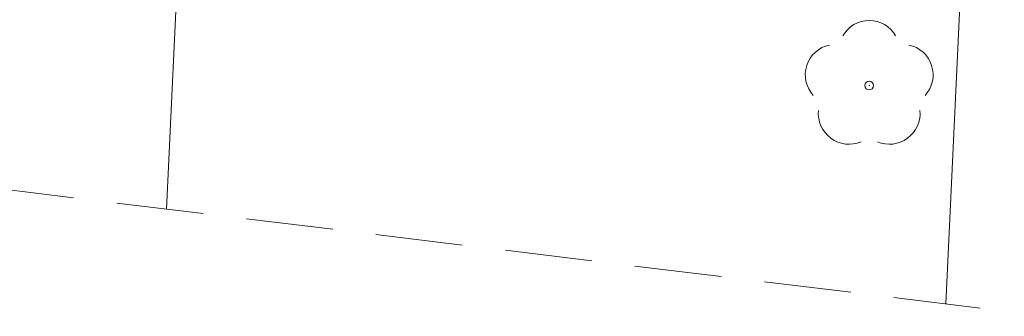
# Model space of a CAD drawing. Header units: metres. Extents: x 5504996 to 5514259, y 5943254 to 5951281.
# Tile 602 of 656: x 5509865.04 to 5509876.36, y 5948016.33 to 5948019.75. Entities that reach past the tile are written whole.
import ezdxf

# ---------------------------------------------------------------- set-up
doc = ezdxf.new("R2010")
doc.units = ezdxf.units.M
doc.linetypes.add('L_0_04', pattern=[1.5, 1, -0.5])
for name, color, linetype, lineweight, true_color in [('BDZ_ObiektPrzyrodniczy_P_OBOP02_01', 7, 'CONTINUOUS', 18, 0x000000), ('KR_ObiektKarto', 7, 'CONTINUOUS', 18, 0x000000), ('OT_Skarpa', 7, 'CONTINUOUS', 18, 0x000000), ('pomiar', 7, 'CONTINUOUS', 18, 0x000000)]:
    doc.layers.add(name, color=color, linetype=linetype, lineweight=lineweight, true_color=true_color)

msp = doc.modelspace()

# ---------------------------------------------------------------- linework, layer by layer
at = {"layer": 'BDZ_ObiektPrzyrodniczy_P_OBOP02_01', "color": 96, "linetype": 'Continuous', "lineweight": 18, "true_color": 0x007f00}
msp.add_circle((5509874.81, 5948018.987), 0.05, dxfattribs=at)
msp.add_circle((5509874.81, 5948018.987), 0.05, dxfattribs=at)
for centre, radius, start, end in [((5509874.81, 5948019.387), 0.35, 29.8459, 150.1541), ((5509874.425, 5948019.112), 0.35, 101.6336, 222.6627), ((5509875.195, 5948019.112), 0.35, 317.3373, 78.3664), ((5509874.58, 5948018.667), 0.355, 174.3693, 292.5572), ((5509875.04, 5948018.667), 0.355, 247.4428, 5.6307)]:
    msp.add_arc(centre, radius, start, end, dxfattribs=at)
at = {"layer": 'KR_ObiektKarto', "linetype": 'Continuous', "lineweight": 18, "flags": 128}
for points in [[(5509866.972, 5948022.702), (5509866.733, 5948017.565)], [(5509875.962, 5948022.284), (5509875.692, 5948016.474)]]:
    msp.add_lwpolyline(points, dxfattribs=at)
at = {"layer": 'OT_Skarpa', "color": 18, "linetype": 'L_0_04', "lineweight": 18, "true_color": 0x000000, "flags": 128}
msp.add_lwpolyline([(5509840.11, 5948024.95), (5509862.29, 5948022.92), (5509878.21, 5948022.18), (5509876.87, 5948016.33), (5509862.1, 5948018.13), (5509839.51, 5948019.71), (5509811.76, 5948020.74), (5509811.6, 5948024.25)], close=True, dxfattribs=at)
at = {"layer": 'pomiar'}
msp.add_point((5509874.81, 5948018.99, 54.38), dxfattribs=at)

doc.saveas('drawing.dxf')
